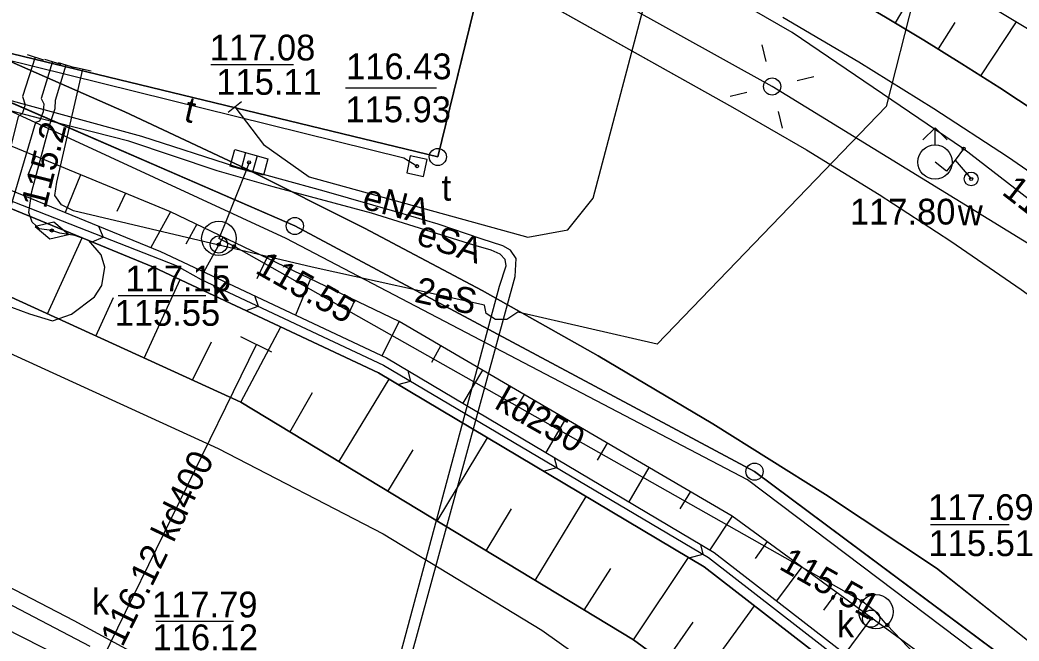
# Model space of a CAD drawing. Extents: x 6424617 to 6425697, y 5665845 to 5667190.
# Drawn here: x 6425529.5 to 6425558.55, y 5666926.24 to 5666944.32 of the extents above; entities that cross this region are included whole.
import ezdxf

# ---------------------------------------------------------------- set-up
doc = ezdxf.new("R2010")
doc.units = 0
for name, color, linetype in [('Warstwa 1', 7, 'Continuous'), ('Warstwa 10', 7, 'Continuous'), ('Warstwa 11', 7, 'Continuous'), ('Warstwa 12', 7, 'Continuous'), ('Warstwa 13', 7, 'Continuous'), ('Warstwa 14', 7, 'Continuous'), ('Warstwa 15', 7, 'Continuous'), ('Warstwa 16', 7, 'Continuous'), ('Warstwa 19', 7, 'Continuous'), ('Warstwa 2', 7, 'Continuous'), ('Warstwa 20', 7, 'Continuous'), ('Warstwa 21', 7, 'Continuous'), ('Warstwa 4', 7, 'Continuous'), ('Warstwa 5', 7, 'Continuous'), ('Warstwa 6', 7, 'Continuous'), ('Warstwa 8', 7, 'Continuous'), ('Warstwa 9', 7, 'Continuous')]:
    doc.layers.add(name, color=color, linetype=linetype)

msp = doc.modelspace()

# ---------------------------------------------------------------- linework, layer by layer
at = {"layer": 'Warstwa 1'}
for p, q in [((6425541.648, 5666940.33), (6425544.583, 5666952.346)), ((6425541.648, 5666940.33), (6425544.583, 5666952.346)), ((6425527.109, 5666943.856), (6425541.648, 5666940.33)), ((6425527.109, 5666943.856), (6425541.648, 5666940.33)), ((6425528.13, 5666942.39), (6425537.49, 5666938.32)), ((6425528.13, 5666942.39), (6425537.49, 5666938.32)), ((6425537.49, 5666938.32), (6425550.86, 5666931.17)), ((6425537.49, 5666938.32), (6425550.86, 5666931.17)), ((6425550.86, 5666931.17), (6425559.46, 5666924.76)), ((6425550.86, 5666931.17), (6425559.46, 5666924.76))]:
    msp.add_line(p, q, dxfattribs=at)
at = {"layer": 'Warstwa 10'}
for points in [[(6425535.744, 5666941.787), (6425536.583, 5666940.695), (6425537.907, 5666939.746), (6425544.265, 5666937.997), (6425545.426, 5666938.203), (6425546.164, 5666939.127), (6425551.078, 5666957.748), (6425552.286, 5666962.717), (6425554.637, 5666966.067), (6425555.195, 5666966.366), (6425559.031, 5666964.726), (6425565.283, 5666963.277), (6425574.202, 5666960.569), (6425578.591, 5666959.798)], [(6425575.987, 5666943.332), (6425563.748, 5666946.268), (6425557.995, 5666947.707), (6425556.981, 5666947.883), (6425556.627, 5666948.08), (6425556.298, 5666948.138), (6425554.686, 5666941.795), (6425548.026, 5666934.883), (6425543.973, 5666935.811), (6425543.657, 5666935.596), (6425543.327, 5666935.6), (6425543.055, 5666935.768), (6425543.003, 5666936.016), (6425537.99, 5666937.119), (6425531.055, 5666938.764), (6425530.7, 5666938.933), (6425530.511, 5666939.211), (6425530.571, 5666939.594), (6425531.326, 5666942.888)], [(6425530.445, 5666943.107), (6425530.115, 5666942.031), (6425530.185, 5666941.872), (6425530.167, 5666941.644), (6425530.064, 5666941.373), (6425529.949, 5666941.332), (6425529.13, 5666938.581), (6425528.922, 5666937.926), (6425528.733, 5666937.657), (6425528.561, 5666937.573), (6425527.178, 5666937.833), (6425522.787, 5666938.744), (6425519.622, 5666939.411), (6425519.373, 5666939.457)], [(6425530.416, 5666938.189), (6425530.067, 5666938.232), (6425529.852, 5666938.432), (6425529.757, 5666938.71), (6425529.843, 5666939.321), (6425530.36, 5666941.27), (6425530.523, 5666941.742), (6425530.526, 5666941.979), (6425530.842, 5666943.008)], [(6425540.588, 5666925.96), (6425543.444, 5666936.567), (6425543.637, 5666937.157), (6425543.611, 5666937.342), (6425543.457, 5666937.5), (6425543.202, 5666937.617), (6425542.693, 5666937.765), (6425539.718, 5666938.692), (6425536.86, 5666939.464), (6425535.233, 5666939.922), (6425532.659, 5666940.79), (6425530.069, 5666941.446), (6425526.172, 5666942.47)], [(6425519.235, 5666938.928), (6425521.749, 5666938.114), (6425526.939, 5666936.63), (6425528.985, 5666936.052), (6425529.77, 5666935.767), (6425530.439, 5666935.56), (6425530.994, 5666935.752), (6425531.66, 5666936.257), (6425531.881, 5666936.59), (6425531.967, 5666937.122), (6425531.853, 5666937.48), (6425531.503, 5666937.899), (6425531.091, 5666938.042), (6425530.658, 5666938.106), (6425530.422, 5666938.188), (6425530.416, 5666938.189)]]:
    msp.add_lwpolyline(points, dxfattribs=at)
for centre in [(6425541.648, 5666940.33), (6425537.49, 5666938.32), (6425550.86, 5666931.17)]:
    msp.add_circle(centre, 0.25, dxfattribs=at)
at = {"layer": 'Warstwa 12'}
for points in [[(6425572.643, 5666928.419), (6425556.94, 5666940.57), (6425551.95, 5666943.95), (6425546.71, 5666946.98), (6425541.46, 5666949.92), (6425536.23, 5666952.43), (6425523.28, 5666959.86), (6425523.62, 5666962.92), (6425525.26, 5666969.55), (6425525.912, 5666975.56)], [(6425572.344, 5666927.084), (6425571.98, 5666927.19), (6425559.63, 5666937.31), (6425551.37, 5666942.38), (6425534.13, 5666951.97), (6425525.11, 5666957.39)], [(6425541.04, 5666940.061), (6425540.662, 5666940.291), (6425528.945, 5666943.192), (6425521.638, 5666945.095), (6425518.805, 5666932.471), (6425518.543, 5666931.101)], [(6425529.941, 5666943.233), (6425529.571, 5666942.089), (6425529.647, 5666941.851), (6425529.565, 5666941.615), (6425529.445, 5666941.499), (6425528.575, 5666938.072), (6425528.297, 5666937.877), (6425528.134, 5666937.524), (6425528.367, 5666937.166), (6425528.404, 5666936.968), (6425527.405, 5666932.674), (6425527.36, 5666932.099), (6425527.475, 5666931.839)], [(6425537.237, 5666912.487), (6425543.894, 5666936.845), (6425543.928, 5666937.37), (6425543.761, 5666937.614), (6425543.535, 5666937.744), (6425542.913, 5666937.95), (6425541.654, 5666938.376), (6425540.466, 5666938.718), (6425538.339, 5666939.332), (6425535.798, 5666940.027), (6425533.04, 5666940.926), (6425528.311, 5666942.214)], [(6425556.94, 5666940.57), (6425556.69, 5666940.24)], [(6425536.16, 5666940.17), (6425536.07, 5666939.93), (6425535.47, 5666938.42), (6425535.28, 5666937.96)], [(6425556.69, 5666940.24), (6425556.44, 5666939.92), (6425556.11, 5666940.18)], [(6425556.69, 5666940.24), (6425557.16, 5666939.69)], [(6425568.916, 5666911.794), (6425554.72, 5666926.7), (6425554.39, 5666927.09), (6425553.98, 5666927.4), (6425535.72, 5666937.73), (6425535.28, 5666937.96)], [(6425531.68, 5666925.26), (6425531.9, 5666925.71), (6425536.37, 5666934.87)], [(6425522.83, 5666929.78), (6425531.25, 5666925.5), (6425531.68, 5666925.26)]]:
    msp.add_lwpolyline(points, dxfattribs=at)
at = {"layer": 'Warstwa 14'}
for p, q in [((6425537.449, 5666943.014), (6425535.044, 5666943.014)), ((6425534.902, 5666936.29), (6425532.351, 5666936.29)), ((6425558.267, 5666929.619), (6425555.976, 5666929.619)), ((6425535.707, 5666926.802), (6425533.451, 5666926.802))]:
    msp.add_line(p, q, dxfattribs=at)
msp.add_lwpolyline([(6425541.608, 5666942.336), (6425538.963, 5666942.336)], dxfattribs=at)
for centre in [(6425556.94, 5666940.57), (6425536.16, 5666940.17), (6425541.04, 5666940.061), (6425557.16, 5666939.69), (6425530.422, 5666938.188), (6425535.28, 5666937.78), (6425535.72, 5666937.73), (6425553.98, 5666927.4), (6425554.25, 5666926.89), (6425554.72, 5666926.7)]:
    msp.add_circle(centre, 0.045, dxfattribs=at)
at = {"layer": 'Warstwa 16'}
for centre in [(6425535.28, 5666937.96), (6425554.39, 5666927.09)]:
    msp.add_circle(centre, 0.5, dxfattribs=at)
at = {"layer": 'Warstwa 19'}
msp.add_lwpolyline([(6425530.909, 5666938.073), (6425530.479, 5666938.431), (6425529.935, 5666938.303), (6425530.365, 5666937.945)], close=True, dxfattribs=at)
at = {"layer": 'Warstwa 2'}
msp.add_lwpolyline([(6425569.428, 5666914.078), (6425559.167, 5666924.494), (6425550.651, 5666930.93), (6425537.233, 5666937.954), (6425528.275, 5666942.097), (6425504.759, 5666951.565), (6425481.965, 5666960.63)], dxfattribs=at)
msp.add_circle((6425551.37, 5666942.38), 0.25, dxfattribs=at)
at = {"layer": 'Warstwa 20'}
for p, q in [((6425529.703, 5666943.31), (6425530.179, 5666943.156)), ((6425530.206, 5666943.18), (6425530.684, 5666943.034)), ((6425530.603, 5666943.081), (6425531.081, 5666942.935)), ((6425531.082, 5666942.944), (6425531.57, 5666942.832)), ((6425535.546, 5666941.635), (6425535.942, 5666941.939))]:
    msp.add_line(p, q, dxfattribs=at)
for points in [[(6425529.849, 5666958.354), (6425552.418, 5666945.703), (6425553.55, 5666945.061), (6425554.673, 5666944.403), (6425555.788, 5666943.73), (6425556.893, 5666943.042), (6425557.99, 5666942.339), (6425559.076, 5666941.622), (6425560.153, 5666940.89), (6425561.22, 5666940.144), (6425562.277, 5666939.383), (6425563.325, 5666938.608), (6425564.363, 5666937.82), (6425565.39, 5666937.018), (6425566.407, 5666936.202), (6425567.413, 5666935.373), (6425568.408, 5666934.531), (6425569.392, 5666933.676), (6425570.364, 5666932.808), (6425571.325, 5666931.927), (6425572.16, 5666931.201), (6425573.068, 5666930.57), (6425573.119, 5666930.542)], [(6425569.008, 5666912.204), (6425567.421, 5666914.592), (6425558.485, 5666923.816), (6425550.212, 5666929.877), (6425540.521, 5666935.544), (6425533.876, 5666938.735), (6425528.644, 5666940.89), (6425509.043, 5666948.427)], [(6425507.766, 5666945.809), (6425519.051, 5666940.904), (6425535.917, 5666933.187), (6425547.336, 5666926.268), (6425550.989, 5666923.601), (6425556.211, 5666919.206), (6425561.073, 5666914.266), (6425566.794, 5666907.011), (6425567.572, 5666905.798)]]:
    msp.add_lwpolyline(points, dxfattribs=at)
at = {"layer": 'Warstwa 21'}
msp.add_line((6425536.819, 5666934.65), (6425535.921, 5666935.09), dxfattribs=at)
for points in [[(6425529.849, 5666958.354), (6425534.12, 5666957.197), (6425546.084, 5666951.119), (6425553.111, 5666947.501), (6425559.602, 5666943.582), (6425564.607, 5666940.431), (6425569.224, 5666936.856), (6425573.646, 5666932.891)], [(6425508.524, 5666947.356), (6425528.203, 5666939.778), (6425533.585, 5666937.58), (6425540.152, 5666934.48), (6425549.682, 5666928.817), (6425557.417, 5666922.815), (6425565.669, 5666913.953), (6425568.502, 5666909.947)], [(6425508.336, 5666946.899), (6425528.015, 5666939.321), (6425533.377, 5666937.124), (6425539.924, 5666934.044), (6425549.395, 5666928.402), (6425557.07, 5666922.441), (6425565.283, 5666913.64), (6425568.356, 5666909.298)]]:
    msp.add_lwpolyline(points, dxfattribs=at)
at = {"layer": 'Warstwa 4'}
for p, q in [((6425536.057, 5666940.457), (6425535.925, 5666939.975)), ((6425536.395, 5666940.365), (6425536.263, 5666939.883))]:
    msp.add_line(p, q, dxfattribs=at)
for points in [[(6425551.197, 5666943.11), (6425551.081, 5666943.596)], [(6425552.1, 5666942.553), (6425552.586, 5666942.669)], [(6425550.64, 5666942.207), (6425550.154, 5666942.091)], [(6425551.543, 5666941.65), (6425551.659, 5666941.164)], [(6425555.756, 5666940.826), (6425556.11, 5666941.18)], [(6425556.464, 5666940.826), (6425556.11, 5666941.18)], [(6425556.11, 5666940.68), (6425556.11, 5666941.18)]]:
    msp.add_lwpolyline(points, dxfattribs=at)
for points in [[(6425535.744, 5666940.543), (6425536.708, 5666940.279), (6425536.576, 5666939.797), (6425535.612, 5666940.061)], [(6425540.848, 5666940.358), (6425540.743, 5666939.869), (6425541.232, 5666939.764), (6425541.337, 5666940.253)]]:
    msp.add_lwpolyline(points, close=True, dxfattribs=at)
for centre, radius in [((6425556.11, 5666940.18), 0.5), ((6425557.16, 5666939.69), 0.2), ((6425535.28, 5666937.78), 0.25), ((6425554.25, 5666926.89), 0.25)]:
    msp.add_circle(centre, radius, dxfattribs=at)
at = {"layer": 'Warstwa 6'}
for points in [[(6425521.792, 5666958.965), (6425523.129, 5666957.67), (6425524.557, 5666956.477), (6425526.07, 5666955.393), (6425527.658, 5666954.423), (6425550.217, 5666941.781), (6425552.369, 5666940.535), (6425554.487, 5666939.233), (6425556.571, 5666937.877), (6425558.618, 5666936.466), (6425560.628, 5666935.003), (6425562.599, 5666933.488), (6425564.53, 5666931.922), (6425566.419, 5666930.305), (6425568.266, 5666928.641), (6425569.097, 5666927.921), (6425569.979, 5666927.264), (6425570.907, 5666926.674), (6425571.876, 5666926.153), (6425572.112, 5666926.048)], [(6425569.746, 5666915.495), (6425568.382, 5666917.097), (6425565.533, 5666920.131), (6425562.542, 5666923.024), (6425559.413, 5666925.769), (6425556.156, 5666928.36), (6425552.926, 5666930.499), (6425549.645, 5666932.56), (6425546.315, 5666934.54), (6425542.938, 5666936.439), (6425539.517, 5666938.256), (6425536.052, 5666939.99), (6425532.546, 5666941.639), (6425529.002, 5666943.202), (6425525.421, 5666944.68), (6425523.176, 5666945.81), (6425521.018, 5666947.099), (6425518.958, 5666948.54), (6425517.007, 5666950.126), (6425515.176, 5666951.849), (6425513.474, 5666953.698)], [(6425576.283, 5666944.651), (6425544.583, 5666952.346), (6425541.648, 5666940.33), (6425527.109, 5666943.856), (6425522.252, 5666945.035), (6425528.13, 5666942.39), (6425537.49, 5666938.32), (6425550.86, 5666931.17), (6425559.46, 5666924.76), (6425569.514, 5666914.463)], [(6425569.514, 5666914.463), (6425559.46, 5666924.76), (6425550.86, 5666931.17), (6425537.49, 5666938.32), (6425528.13, 5666942.39), (6425522.252, 5666945.035), (6425474.6, 5666748.65), (6425499.79, 5666763.64), (6425538.28, 5666785.28), (6425540.993, 5666787.253)], [(6425531.534, 5666926.082), (6425529.298, 5666927.254), (6425524.143, 5666929.848), (6425523.125, 5666929.446), (6425522.381, 5666929.77), (6425522.684, 5666930.515), (6425521.236, 5666931.191), (6425521.444, 5666931.647)]]:
    msp.add_lwpolyline(points, dxfattribs=at)
msp.add_lwpolyline([(6425525.198, 5666957.05), (6425522.252, 5666945.035), (6425527.109, 5666943.856), (6425541.648, 5666940.33), (6425544.583, 5666952.346)], close=True, dxfattribs=at)
at = {"layer": 'Warstwa 8'}
for p, q in [((6425527.658, 5666954.423), (6425550.217, 5666941.781)), ((6425529.002, 5666943.202), (6425532.546, 5666941.639)), ((6425550.217, 5666941.781), (6425552.369, 5666940.535)), ((6425532.546, 5666941.639), (6425536.052, 5666939.99)), ((6425552.369, 5666940.535), (6425554.487, 5666939.233)), ((6425536.052, 5666939.99), (6425539.517, 5666938.256)), ((6425518.456, 5666939.534), (6425535.262, 5666931.838)), ((6425554.487, 5666939.233), (6425556.571, 5666937.877)), ((6425539.517, 5666938.256), (6425542.938, 5666936.439)), ((6425556.571, 5666937.877), (6425558.618, 5666936.466)), ((6425542.938, 5666936.439), (6425546.315, 5666934.54)), ((6425546.315, 5666934.54), (6425549.645, 5666932.56)), ((6425549.645, 5666932.56), (6425552.926, 5666930.499)), ((6425535.262, 5666931.838), (6425540.062, 5666929.363)), ((6425552.926, 5666930.499), (6425556.156, 5666928.36)), ((6425540.062, 5666929.363), (6425544.675, 5666926.555)), ((6425528.201, 5666928.322), (6425531.063, 5666926.831)), ((6425556.156, 5666928.36), (6425559.413, 5666925.769)), ((6425531.063, 5666926.831), (6425533.904, 5666925.3)), ((6425544.675, 5666926.555), (6425549.078, 5666923.427))]:
    msp.add_line(p, q, dxfattribs=at)
at = {"layer": 'Warstwa 9'}
for p, q in [((6425554.955, 5666944.235), (6425555.902, 5666945.816)), ((6425551.684, 5666944.395), (6425553.896, 5666943.096)), ((6425554.673, 5666944.403), (6425555.788, 5666943.73)), ((6425556.206, 5666943.472), (6425556.691, 5666944.24)), ((6425557.445, 5666942.691), (6425558.483, 5666944.258)), ((6425555.788, 5666943.73), (6425556.893, 5666943.042)), ((6425553.896, 5666943.096), (6425556.075, 5666941.744)), ((6425556.893, 5666943.042), (6425557.99, 5666942.339)), ((6425557.99, 5666942.339), (6425559.076, 5666941.622)), ((6425521.573, 5666942.057), (6425534.04, 5666937.166)), ((6425556.075, 5666941.744), (6425558.22, 5666940.338)), ((6425529.952, 5666940.351), (6425529.728, 5666939.799)), ((6425558.22, 5666940.338), (6425560.33, 5666938.88)), ((6425531.26, 5666939.812), (6425530.808, 5666938.714)), ((6425532.568, 5666939.274), (6425532.312, 5666938.739)), ((6425533.876, 5666938.735), (6425533.304, 5666937.695)), ((6425531.781, 5666938.317), (6425531.92, 5666937.998)), ((6425534.641, 5666938.368), (6425534.324, 5666937.791)), ((6425530.295, 5666935.759), (6425531.308, 5666937.972)), ((6425531.593, 5666937.855), (6425531.92, 5666937.998)), ((6425535.407, 5666938), (6425534.845, 5666936.985)), ((6425536.675, 5666937.391), (6425536.38, 5666936.778)), ((6425534.04, 5666937.166), (6425534.767, 5666936.76)), ((6425533.106, 5666934.473), (6425534.153, 5666936.759)), ((6425534.767, 5666936.76), (6425540.069, 5666934.272)), ((6425537.95, 5666936.779), (6425537.509, 5666935.728)), ((6425531.7, 5666935.116), (6425532.216, 5666936.241)), ((6425536.313, 5666936.292), (6425536.425, 5666935.982)), ((6425536.074, 5666935.855), (6425536.425, 5666935.982)), ((6425539.238, 5666936.16), (6425538.986, 5666935.615)), ((6425535.917, 5666933.187), (6425537.08, 5666935.382)), ((6425540.521, 5666935.544), (6425540.02, 5666934.542)), ((6425534.511, 5666933.83), (6425535.064, 5666934.95)), ((6425541.732, 5666934.836), (6425541.466, 5666934.343)), ((6425540.069, 5666934.272), (6425549.517, 5666928.674)), ((6425540.78, 5666934.107), (6425540.858, 5666933.805)), ((6425542.944, 5666934.127), (6425542.377, 5666933.158)), ((6425538.772, 5666931.457), (6425540.23, 5666933.862)), ((6425540.485, 5666933.71), (6425540.858, 5666933.805)), ((6425537.344, 5666932.322), (6425538, 5666933.472)), ((6425544.155, 5666933.419), (6425543.869, 5666932.93)), ((6425545.366, 5666932.71), (6425544.79, 5666931.724)), ((6425541.626, 5666929.728), (6425543.097, 5666932.154)), ((6425546.578, 5666932.002), (6425546.287, 5666931.504)), ((6425540.199, 5666930.592), (6425540.931, 5666931.8)), ((6425545.034, 5666931.579), (6425545.109, 5666931.286)), ((6425547.789, 5666931.294), (6425547.202, 5666930.29)), ((6425544.721, 5666931.187), (6425545.109, 5666931.286)), ((6425544.481, 5666927.998), (6425545.965, 5666930.446)), ((6425549, 5666930.586), (6425548.691, 5666930.088)), ((6425543.054, 5666928.863), (6425543.792, 5666930.082)), ((6425550.212, 5666929.877), (6425549.559, 5666928.89)), ((6425549.287, 5666929.051), (6425549.36, 5666928.767)), ((6425551.224, 5666929.135), (6425550.875, 5666928.638)), ((6425547.336, 5666926.268), (6425548.939, 5666928.674)), ((6425548.956, 5666928.663), (6425549.36, 5666928.767)), ((6425549.517, 5666928.674), (6425557.246, 5666922.671)), ((6425552.236, 5666928.394), (6425551.501, 5666927.405)), ((6425545.908, 5666927.133), (6425546.68, 5666928.346)), ((6425553.248, 5666927.653), (6425552.864, 5666927.133)), ((6425549.162, 5666924.934), (6425550.861, 5666927.263)), ((6425548.249, 5666925.601), (6425549.074, 5666926.785)), ((6425554.259, 5666926.912), (6425553.49, 5666925.862))]:
    msp.add_line(p, q, dxfattribs=at)
for points in [[(6425559.076, 5666941.622), (6425557.99, 5666942.339), (6425556.893, 5666943.042), (6425555.788, 5666943.73), (6425554.673, 5666944.403), (6425553.55, 5666945.061), (6425552.418, 5666945.703), (6425529.849, 5666958.354), (6425534.12, 5666957.197), (6425546.084, 5666951.119), (6425553.111, 5666947.501), (6425559.602, 5666943.582)], [(6425569.008, 5666912.204), (6425567.421, 5666914.592), (6425558.485, 5666923.816), (6425550.212, 5666929.877), (6425540.521, 5666935.544), (6425533.876, 5666938.735), (6425528.644, 5666940.89), (6425509.043, 5666948.427), (6425508.524, 5666947.356), (6425528.203, 5666939.778), (6425533.585, 5666937.58), (6425540.152, 5666934.48), (6425549.682, 5666928.817), (6425557.417, 5666922.815), (6425565.669, 5666913.953), (6425568.502, 5666909.947)], [(6425568.356, 5666909.298), (6425565.283, 5666913.64), (6425557.07, 5666922.441), (6425549.395, 5666928.402), (6425539.924, 5666934.044), (6425533.377, 5666937.124), (6425528.015, 5666939.321), (6425508.336, 5666946.899), (6425508.524, 5666947.356), (6425528.203, 5666939.778), (6425533.585, 5666937.58), (6425540.152, 5666934.48), (6425549.682, 5666928.817), (6425557.417, 5666922.815), (6425565.669, 5666913.953), (6425568.502, 5666909.947)], [(6425567.572, 5666905.798), (6425566.794, 5666907.011), (6425561.073, 5666914.266), (6425556.211, 5666919.206), (6425550.989, 5666923.601), (6425547.336, 5666926.268), (6425535.917, 5666933.187), (6425519.051, 5666940.904), (6425507.766, 5666945.809), (6425508.336, 5666946.899), (6425528.015, 5666939.321), (6425533.377, 5666937.124), (6425539.924, 5666934.044), (6425549.395, 5666928.402), (6425557.07, 5666922.441), (6425565.283, 5666913.64), (6425568.356, 5666909.298)]]:
    msp.add_lwpolyline(points, dxfattribs=at)

# ---------------------------------------------------------------- texts
at = {"layer": 'Warstwa 11'}
for s, rotation, p in [('eSA', 342.0501, (6425540.988, 5666937.798)), ('2eS', 347.3499, (6425540.938, 5666936.118))]:
    msp.add_text(s, height=0.75, rotation=rotation, dxfattribs=at).set_placement(p)
at = {"layer": 'Warstwa 13'}
for s, rotation, p in [('t', 346.7884, (6425534.231, 5666941.376)), ('eNA', 345.4019, (6425539.412, 5666938.836)), ('kd250', 330.505, (6425543.262, 5666933.032)), ('kd400', 63.9879, (6425533.96, 5666929.076))]:
    msp.add_text(s, height=0.75, rotation=rotation, dxfattribs=at).set_placement(p)
at = {"layer": 'Warstwa 14'}
for s, p in [('115.11', (6425535.206, 5666942.139)), ('115.93', (6425538.963, 5666941.339)), ('115.55', (6425532.251, 5666935.414)), ('115.51', (6425555.92, 5666928.71)), ('116.12', (6425533.352, 5666925.97))]:
    msp.add_text(s, height=0.75, dxfattribs=at).set_placement(p)
for s, rotation, p in [('115.2', 75.8482, (6425530.245, 5666938.797)), ('115.20', 322.2658, (6425558.02, 5666939.261)), ('115.55', 330.505, (6425536.303, 5666936.969)), ('116.12', 63.9879, (6425532.476, 5666926.035)), ('115.51', 330.505, (6425551.536, 5666928.352))]:
    msp.add_text(s, height=0.75, rotation=rotation, dxfattribs=at).set_placement(p)
at = {"layer": 'Warstwa 15'}
for s, p in [('117.08', (6425535.017, 5666943.139)), ('116.43', (6425538.982, 5666942.591)), ('117.80', (6425553.635, 5666938.362)), ('117.15', (6425532.564, 5666936.414)), ('117.69', (6425555.909, 5666929.76)), ('117.79', (6425533.336, 5666926.926))]:
    msp.add_text(s, height=0.75, dxfattribs=at).set_placement(p)
at = {"layer": 'Warstwa 5'}
for s, p in [('t', (6425541.759, 5666939.057)), ('w', (6425556.772, 5666938.342)), ('k', (6425535.077, 5666936.132)), ('k', (6425531.592, 5666927.008)), ('k', (6425553.255, 5666926.347))]:
    msp.add_text(s, height=0.75, dxfattribs=at).set_placement(p)

doc.saveas('drawing.dxf')
